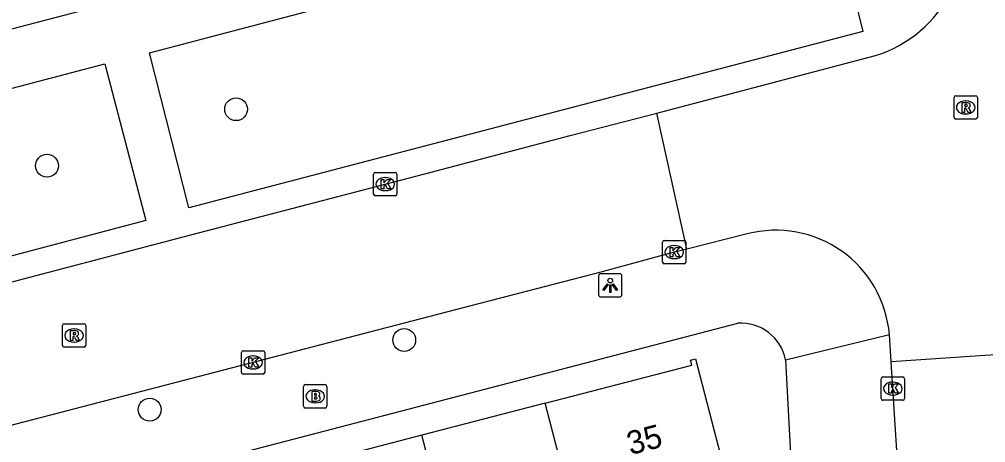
# Model space of a CAD drawing. Extents: x 158087 to 159494, y 382905 to 383981.
# Drawn here: x 158772.55 to 158813.92, y 383617.13 to 383635.25 of the extents above; entities that cross this region are included whole.
import ezdxf

# ---------------------------------------------------------------- set-up
doc = ezdxf.new("R2010")
doc.units = 0
for name, color, linetype in [('IMGEO_Boom', 7, 'Continuous'), ('IMGEO_Brandkraan', 7, 'Continuous'), ('IMGEO_Kolk', 7, 'Continuous'), ('IMGEO_Lichtpunt', 7, 'Continuous'), ('IMGEO_Pand', 7, 'Continuous'), ('IMGEO_Pand_nummerreeks', 7, 'Continuous'), ('IMGEO_Rijbaan_lokaal_open', 7, 'Continuous'), ('IMGEO_Rioolput', 7, 'Continuous'), ('IMGEO_Voetpad_open', 7, 'Continuous')]:
    doc.layers.add(name, color=color, linetype=linetype)

msp = doc.modelspace()

# ---------------------------------------------------------------- linework, layer by layer
at = {"layer": 'IMGEO_Boom'}
for centre in [(158781.832, 383631.401), (158773.735, 383628.981), (158789.029, 383621.522), (158778.132, 383618.544)]:
    msp.add_circle(centre, 0.489, dxfattribs=at)
at = {"layer": 'IMGEO_Brandkraan'}
for p, q in [((158784.719, 383618.686), (158784.719, 383619.538)), ((158784.794, 383619.612), (158785.646, 383619.612)), ((158785.207, 383619.392), (158785.232, 383619.392)), ((158785.72, 383619.538), (158785.72, 383618.686)), ((158785.646, 383618.612), (158784.794, 383618.612)), ((158785.23, 383618.832), (158785.205, 383618.832))]:
    msp.add_line(p, q, dxfattribs=at)
for points in [[(158784.719, 383618.686), (158784.719, 383619.538)], [(158784.794, 383619.612), (158785.646, 383619.612)], [(158785.72, 383619.538), (158785.72, 383618.686)], [(158785.067, 383619.312), (158785.067, 383618.912), (158785.28, 383618.912)], [(158785.298, 383619.312), (158785.067, 383619.312)], [(158785.246, 383619.231), (158785.192, 383619.231), (158785.192, 383619.155)], [(158785.192, 383619.155), (158785.245, 383619.155)], [(158785.254, 383619.079), (158785.192, 383619.079), (158785.192, 383618.998)], [(158785.192, 383618.998), (158785.254, 383618.998)], [(158785.646, 383618.612), (158784.794, 383618.612)]]:
    msp.add_lwpolyline(points, dxfattribs=at)
for centre, radius, start, end in [((158784.796, 383619.536), 0.0765, 91.552, 178.448), ((158784.796, 383619.536), 0.0765, 91.552, 178.448), ((158785.644, 383619.536), 0.0765, 1.552, 88.448), ((158785.644, 383619.536), 0.0765, 1.552, 88.448), ((158785.247, 383619.193), 0.0379, 267.8285, 90.9355), ((158785.255, 383619.038), 0.0404, 269.8759, 90.5077), ((158785.302, 383619.167), 0.145, 59.4692, 91.5367), ((158785.327, 383619.214), 0.0922, 285.5137, 58.1501), ((158785.332, 383619.022), 0.105, 301.3115, 78.989), ((158784.796, 383618.688), 0.0765, 181.552, 268.448), ((158784.796, 383618.688), 0.0765, 181.552, 268.448), ((158785.286, 383619.163), 0.251, 268.6676, 293.5347), ((158785.644, 383618.688), 0.0765, 271.552, 358.448), ((158785.644, 383618.688), 0.0765, 271.552, 358.448)]:
    msp.add_arc(centre, radius, start, end, dxfattribs=at)
for centre, major_axis, ratio, start_param, end_param in [((158785.206, 383619.112), (-0.387, 0.002), 0.722429, 4.712389, 7.853982), ((158785.231, 383619.112), (-0.39, 0.002), 0.717154, 1.570796, 4.712389)]:
    msp.add_ellipse(centre, major_axis=major_axis, ratio=ratio, start_param=start_param, end_param=end_param, dxfattribs=at)
at = {"layer": 'IMGEO_Kolk'}
for p, q in [((158787.716, 383627.77), (158787.716, 383628.622)), ((158787.791, 383628.696), (158788.643, 383628.696)), ((158788.204, 383628.476), (158788.229, 383628.476)), ((158788.717, 383628.622), (158788.717, 383627.77)), ((158788.643, 383627.696), (158787.791, 383627.696)), ((158788.227, 383627.916), (158788.202, 383627.916)), ((158800.088, 383624.858), (158800.088, 383625.71)), ((158800.163, 383625.784), (158801.015, 383625.784)), ((158800.576, 383625.564), (158800.601, 383625.564)), ((158801.089, 383625.71), (158801.089, 383624.858)), ((158801.015, 383624.784), (158800.163, 383624.784)), ((158800.599, 383625.004), (158800.574, 383625.004)), ((158782.135, 383621.062), (158782.987, 383621.062)), ((158782.06, 383620.136), (158782.06, 383620.988)), ((158782.548, 383620.842), (158782.573, 383620.842)), ((158783.061, 383620.988), (158783.061, 383620.136)), ((158782.571, 383620.282), (158782.546, 383620.282)), ((158782.987, 383620.062), (158782.135, 383620.062)), ((158809.449, 383619.015), (158809.449, 383619.867)), ((158809.524, 383619.941), (158810.376, 383619.941)), ((158810.45, 383619.867), (158810.45, 383619.015)), ((158809.937, 383619.721), (158809.962, 383619.721)), ((158810.376, 383618.941), (158809.524, 383618.941)), ((158809.96, 383619.161), (158809.935, 383619.161))]:
    msp.add_line(p, q, dxfattribs=at)
for points in [[(158787.716, 383627.77), (158787.716, 383628.622)], [(158787.791, 383628.696), (158788.643, 383628.696)], [(158788.717, 383628.622), (158788.717, 383627.77)], [(158788.037, 383628.396), (158788.16, 383628.396), (158788.16, 383628.245), (158788.29, 383628.396), (158788.454, 383628.396), (158788.308, 383628.245), (158788.461, 383627.996), (158788.309, 383627.996), (158788.224, 383628.16), (158788.16, 383628.093), (158788.16, 383627.996), (158788.037, 383627.996), (158788.037, 383628.396)], [(158788.643, 383627.696), (158787.791, 383627.696)], [(158800.088, 383624.858), (158800.088, 383625.71)], [(158800.163, 383625.784), (158801.015, 383625.784)], [(158801.089, 383625.71), (158801.089, 383624.858)], [(158800.409, 383625.484), (158800.532, 383625.484), (158800.532, 383625.333), (158800.662, 383625.484), (158800.826, 383625.484), (158800.68, 383625.333), (158800.833, 383625.084), (158800.681, 383625.084), (158800.596, 383625.248), (158800.532, 383625.181), (158800.532, 383625.084), (158800.409, 383625.084), (158800.409, 383625.484)], [(158801.015, 383624.784), (158800.163, 383624.784)], [(158782.135, 383621.062), (158782.987, 383621.062)], [(158782.06, 383620.136), (158782.06, 383620.988)], [(158782.381, 383620.762), (158782.504, 383620.762), (158782.504, 383620.611), (158782.634, 383620.762), (158782.798, 383620.762), (158782.652, 383620.611), (158782.805, 383620.362), (158782.653, 383620.362), (158782.568, 383620.526), (158782.504, 383620.459), (158782.504, 383620.362), (158782.381, 383620.362), (158782.381, 383620.762)], [(158783.061, 383620.988), (158783.061, 383620.136)], [(158782.987, 383620.062), (158782.135, 383620.062)], [(158809.449, 383619.015), (158809.449, 383619.867)], [(158809.524, 383619.941), (158810.376, 383619.941)], [(158810.45, 383619.867), (158810.45, 383619.015)], [(158809.77, 383619.641), (158809.893, 383619.641), (158809.893, 383619.49), (158810.023, 383619.641), (158810.187, 383619.641), (158810.041, 383619.49), (158810.194, 383619.241), (158810.042, 383619.241), (158809.957, 383619.405), (158809.893, 383619.338), (158809.893, 383619.241), (158809.77, 383619.241), (158809.77, 383619.641)], [(158810.376, 383618.941), (158809.524, 383618.941)]]:
    msp.add_lwpolyline(points, dxfattribs=at)
for centre, start, end in [((158787.793, 383628.62), 91.552, 178.448), ((158787.793, 383628.62), 91.552, 178.448), ((158788.641, 383628.62), 1.552, 88.448), ((158788.641, 383628.62), 1.552, 88.448), ((158787.793, 383627.772), 181.552, 268.448), ((158787.793, 383627.772), 181.552, 268.448), ((158788.641, 383627.772), 271.552, 358.448), ((158788.641, 383627.772), 271.552, 358.448), ((158800.165, 383625.708), 91.552, 178.448), ((158800.165, 383625.708), 91.552, 178.448), ((158801.013, 383625.708), 1.552, 88.448), ((158801.013, 383625.708), 1.552, 88.448), ((158800.165, 383624.86), 181.552, 268.448), ((158800.165, 383624.86), 181.552, 268.448), ((158801.013, 383624.86), 271.552, 358.448), ((158801.013, 383624.86), 271.552, 358.448), ((158782.137, 383620.986), 91.552, 178.448), ((158782.137, 383620.986), 91.552, 178.448), ((158782.985, 383620.986), 1.552, 88.448), ((158782.985, 383620.986), 1.552, 88.448), ((158782.137, 383620.138), 181.552, 268.448), ((158782.137, 383620.138), 181.552, 268.448), ((158782.985, 383620.138), 271.552, 358.448), ((158782.985, 383620.138), 271.552, 358.448), ((158809.526, 383619.865), 91.552, 178.448), ((158809.526, 383619.865), 91.552, 178.448), ((158810.374, 383619.865), 1.552, 88.448), ((158810.374, 383619.865), 1.552, 88.448), ((158809.526, 383619.017), 181.552, 268.448), ((158809.526, 383619.017), 181.552, 268.448), ((158810.374, 383619.017), 271.552, 358.448), ((158810.374, 383619.017), 271.552, 358.448)]:
    msp.add_arc(centre, 0.0765, start, end, dxfattribs=at)
for centre, major_axis, ratio, start_param, end_param in [((158788.203, 383628.196), (-0.387, 0.002), 0.722429, 4.712389, 7.853982), ((158788.228, 383628.196), (-0.39, 0.002), 0.717154, 1.570796, 4.712389), ((158800.575, 383625.284), (-0.387, 0.002), 0.722429, 4.712389, 7.853982), ((158800.6, 383625.284), (-0.39, 0.002), 0.717154, 1.570796, 4.712389), ((158782.547, 383620.562), (-0.387, 0.002), 0.722429, 4.712389, 7.853982), ((158782.572, 383620.562), (-0.39, 0.002), 0.717154, 1.570796, 4.712389), ((158809.936, 383619.441), (-0.387, 0.002), 0.722429, 4.712389, 7.853982), ((158809.961, 383619.441), (-0.39, 0.002), 0.717154, 1.570796, 4.712389)]:
    msp.add_ellipse(centre, major_axis=major_axis, ratio=ratio, start_param=start_param, end_param=end_param, dxfattribs=at)
at = {"layer": 'IMGEO_Lichtpunt'}
for p, q in [((158798.253, 383624.361), (158797.445, 383624.361)), ((158798.253, 383624.361), (158797.445, 383624.361)), ((158797.351, 383624.266), (158797.351, 383623.459)), ((158797.351, 383624.266), (158797.351, 383623.459)), ((158798.347, 383623.459), (158798.347, 383624.266)), ((158798.347, 383623.459), (158798.347, 383624.266)), ((158797.445, 383623.365), (158798.253, 383623.365)), ((158797.445, 383623.365), (158798.253, 383623.365))]:
    msp.add_line(p, q, dxfattribs=at)
for points in [[(158797.725, 383623.93), (158797.764, 383623.902), (158797.576, 383623.64), (158797.538, 383623.667), (158797.725, 383623.93)], [(158797.937, 383623.902), (158797.975, 383623.929), (158798.162, 383623.667), (158798.123, 383623.639), (158797.937, 383623.902)], [(158797.827, 383623.882), (158797.874, 383623.882), (158797.874, 383623.56), (158797.827, 383623.56), (158797.827, 383623.882)]]:
    msp.add_lwpolyline(points, dxfattribs=at)
msp.add_circle((158797.85, 383624.064), 0.0994, dxfattribs=at)
for centre, start, end in [((158797.445, 383624.266), 90, 180), ((158797.445, 383624.266), 90, 180), ((158798.253, 383624.266), 0, 90), ((158798.253, 383624.266), 0, 90), ((158797.445, 383623.459), 180, 270), ((158797.445, 383623.459), 180, 270), ((158798.253, 383623.459), 270, 0), ((158798.253, 383623.459), 270, 360)]:
    msp.add_arc(centre, 0.0946, start, end, dxfattribs=at)
at = {"layer": 'IMGEO_Pand'}
for points in [[(158795.061, 383618.819), (158801.336, 383620.451), (158801.281, 383620.664), (158801.493, 383620.719), (158804.325, 383609.832), (158804.557, 383606.737), (158798.888, 383605.28), (158798.657, 383608.358), (158797.836, 383608.145), (158797.143, 383610.81)], [(158795.061, 383618.819), (158789.783, 383617.446)], [(158797.143, 383610.81), (158795.061, 383618.819)], [(158789.783, 383617.446), (158784.1, 383615.967)], [(158791.864, 383609.441), (158789.783, 383617.446)]]:
    msp.add_lwpolyline(points, dxfattribs=at)
at = {"layer": 'IMGEO_Rijbaan_lokaal_open'}
for points in [[(158799.848, 383631.237), (158809.213, 383633.698)], [(158751.921, 383618.666), (158754.87, 383619.437), (158761.642, 383621.229), (158779.888, 383626.024), (158789.909, 383628.636), (158796.127, 383630.28), (158799.848, 383631.237)], [(158801.128, 383625.412), (158799.848, 383631.237)], [(158803.715, 383626.062), (158801.128, 383625.412)], [(158801.128, 383625.412), (158800.588, 383625.285), (158797.452, 383624.429), (158791.495, 383622.885), (158763.605, 383615.636), (158754.775, 383613.245), (158752.777, 383612.704)], [(158809.879, 383620.588), (158809.799, 383621.759)], [(158814.737, 383620.913), (158809.879, 383620.588)], [(158810.217, 383615.167), (158810.214, 383615.227), (158809.879, 383620.588)]]:
    msp.add_lwpolyline(points, dxfattribs=at)
for centre, radius, start, end in [((158807.588, 383638.899), 5.448, 287.3493, 19.0289), ((158804.946, 383621.349), 4.871, 4.8246, 104.6345)]:
    msp.add_arc(centre, radius, start, end, dxfattribs=at)
at = {"layer": 'IMGEO_Rioolput'}
for p, q in [((158812.567, 383631.051), (158812.567, 383631.903)), ((158812.642, 383631.977), (158813.494, 383631.977)), ((158813.568, 383631.903), (158813.568, 383631.051)), ((158813.055, 383631.757), (158813.08, 383631.757)), ((158813.494, 383630.977), (158812.642, 383630.977)), ((158813.078, 383631.197), (158813.053, 383631.197)), ((158774.395, 383621.291), (158774.395, 383622.143)), ((158774.47, 383622.217), (158775.322, 383622.217)), ((158774.883, 383621.997), (158774.908, 383621.997)), ((158775.396, 383622.143), (158775.396, 383621.291)), ((158774.906, 383621.437), (158774.881, 383621.437)), ((158775.322, 383621.217), (158774.47, 383621.217))]:
    msp.add_line(p, q, dxfattribs=at)
for points in [[(158812.567, 383631.051), (158812.567, 383631.903)], [(158812.642, 383631.977), (158813.494, 383631.977)], [(158813.568, 383631.903), (158813.568, 383631.051)], [(158813.156, 383631.675), (158812.904, 383631.677), (158812.904, 383631.277)], [(158812.904, 383631.277), (158813.028, 383631.277), (158813.028, 383631.439), (158813.039, 383631.439)], [(158813.082, 383631.596), (158813.028, 383631.596), (158813.028, 383631.515)], [(158813.028, 383631.515), (158813.08, 383631.515)], [(158813.086, 383631.41), (158813.157, 383631.277), (158813.297, 383631.277), (158813.232, 383631.403)], [(158813.494, 383630.977), (158812.642, 383630.977)], [(158774.395, 383621.291), (158774.395, 383622.143)], [(158774.47, 383622.217), (158775.322, 383622.217)], [(158774.984, 383621.915), (158774.732, 383621.917), (158774.732, 383621.517)], [(158774.91, 383621.836), (158774.856, 383621.836), (158774.856, 383621.755)], [(158775.396, 383622.143), (158775.396, 383621.291)], [(158774.732, 383621.517), (158774.856, 383621.517), (158774.856, 383621.679), (158774.867, 383621.679)], [(158774.856, 383621.755), (158774.908, 383621.755)], [(158774.914, 383621.65), (158774.985, 383621.517), (158775.125, 383621.517), (158775.06, 383621.643)], [(158775.322, 383621.217), (158774.47, 383621.217)]]:
    msp.add_lwpolyline(points, dxfattribs=at)
for centre, radius, start, end in [((158812.644, 383631.901), 0.0765, 91.552, 178.448), ((158812.644, 383631.901), 0.0765, 91.552, 178.448), ((158813.492, 383631.901), 0.0765, 1.552, 88.448), ((158813.492, 383631.901), 0.0765, 1.552, 88.448), ((158813.038, 383631.386), 0.0533, 26.0293, 88.6989), ((158813.064, 383631.704), 0.19, 274.7715, 282.9687), ((158813.088, 383631.5), 0.0964, 77.0061, 93.1865), ((158813.102, 383631.557), 0.0378, 276.6634, 79.6772), ((158813.155, 383631.565), 0.109, 350.3612, 89.416), ((158813.153, 383631.565), 0.112, 277.5842, 350.9817), ((158813.137, 383631.35), 0.108, 29.5134, 73.7905), ((158812.644, 383631.053), 0.0765, 181.552, 268.448), ((158812.644, 383631.053), 0.0765, 181.552, 268.448), ((158813.492, 383631.053), 0.0765, 271.552, 358.448), ((158813.492, 383631.053), 0.0765, 271.552, 358.448), ((158774.472, 383622.141), 0.0765, 91.552, 178.448), ((158774.472, 383622.141), 0.0765, 91.552, 178.448), ((158774.916, 383621.74), 0.0964, 77.0061, 93.1865), ((158774.93, 383621.797), 0.0378, 276.6634, 79.6772), ((158774.983, 383621.805), 0.109, 350.3612, 89.416), ((158775.32, 383622.141), 0.0765, 1.552, 88.448), ((158775.32, 383622.141), 0.0765, 1.552, 88.448), ((158774.866, 383621.626), 0.0533, 26.0293, 88.6989), ((158774.892, 383621.944), 0.19, 274.7715, 282.9687), ((158774.981, 383621.805), 0.112, 277.5842, 350.9817), ((158774.965, 383621.59), 0.108, 29.5134, 73.7905), ((158774.472, 383621.293), 0.0765, 181.552, 268.448), ((158774.472, 383621.293), 0.0765, 181.552, 268.448), ((158775.32, 383621.293), 0.0765, 271.552, 358.448), ((158775.32, 383621.293), 0.0765, 271.552, 358.448)]:
    msp.add_arc(centre, radius, start, end, dxfattribs=at)
for centre, major_axis, ratio, start_param, end_param in [((158813.054, 383631.477), (-0.387, 0.002), 0.722429, 4.712389, 7.853982), ((158813.079, 383631.477), (-0.39, 0.002), 0.717154, 1.570796, 4.712389), ((158774.882, 383621.717), (-0.387, 0.002), 0.722429, 4.712389, 7.853982), ((158774.907, 383621.717), (-0.39, 0.002), 0.717154, 1.570796, 4.712389)]:
    msp.add_ellipse(centre, major_axis=major_axis, ratio=ratio, start_param=start_param, end_param=end_param, dxfattribs=at)
at = {"layer": 'IMGEO_Voetpad_open'}
for points in [[(158807.003, 383641.412), (158808.67, 383634.724), (158779.805, 383627.174), (158778.125, 383633.82), (158807.003, 383641.412)], [(158747.479, 383628.393), (158767.908, 383633.713), (158775.721, 383635.759)], [(158748.534, 383626.084), (158776.212, 383633.346), (158777.961, 383626.637), (158751.504, 383619.643)], [(158746.022, 383607.542), (158750.588, 383608.639), (158750.635, 383608.504), (158754.826, 383609.604), (158803.311, 383622.239)], [(158805.352, 383620.677), (158809.799, 383621.759)], [(158805.352, 383620.677), (158807.03, 383588.927)]]:
    msp.add_lwpolyline(points, dxfattribs=at)
msp.add_arc((158803.45, 383620.307), 1.937, 11.0213, 94.1242, dxfattribs=at)

# ---------------------------------------------------------------- texts
at = {"layer": 'IMGEO_Pand_nummerreeks'}
msp.add_text('35', height=1, rotation=14.8224, dxfattribs=at).set_placement((158798.715, 383616.591))

doc.saveas('drawing.dxf')
